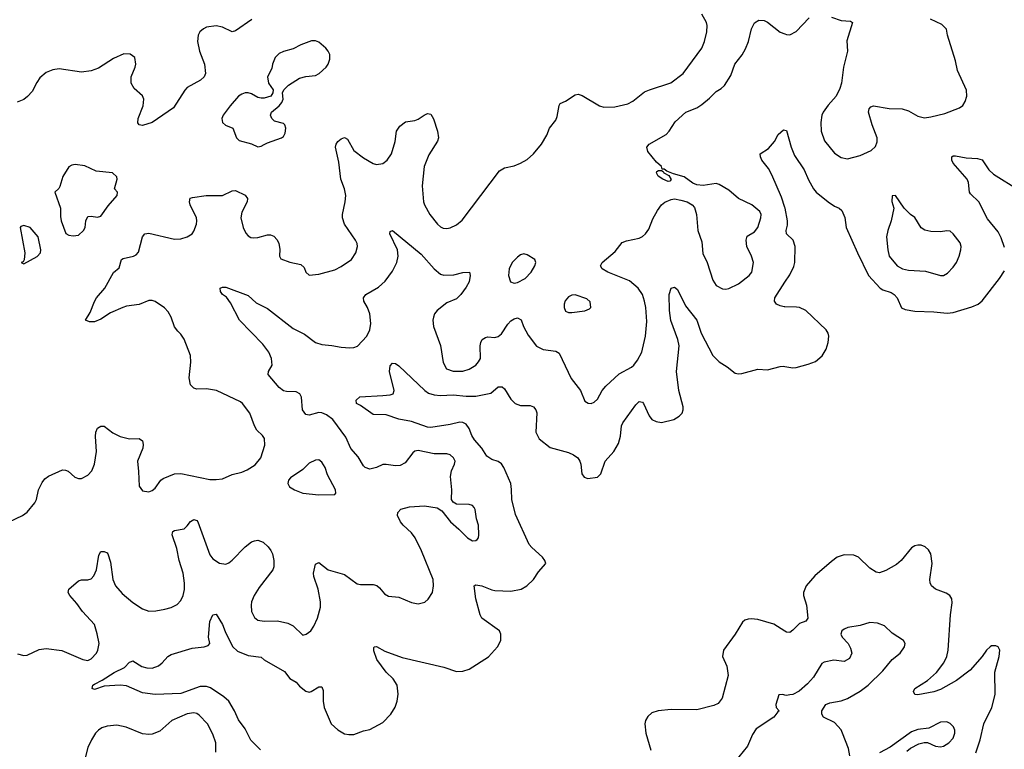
# Model space of a CAD drawing. Header units: inches. Extents: x 1771504 to 1971212, y 471788 to 643615.
# Tile 414 of 587: x 1835224 to 1841369, y 610810 to 615367. Entities that reach past the tile are written whole.
import ezdxf

# ---------------------------------------------------------------- set-up
doc = ezdxf.new("R2010")
doc.units = ezdxf.units.IN
doc.header["$MEASUREMENT"] = 0
doc.layers.add('B8631', color=7, linetype='Continuous')
doc.layers.add('B8641', color=7, linetype='Continuous')

msp = doc.modelspace()

# ---------------------------------------------------------------- linework, layer by layer
at = {"layer": 'B8631', "color": 5}
for points, elevation in [([(1835030, 612170.6), (1835242, 612270), (1835270, 612290.8), (1835319.3, 612350), (1835329.5, 612370.5), (1835342, 612430), (1835363.9, 612476.1), (1835381, 612499), (1835403.5, 612516.5), (1835490, 612556.3), (1835510, 612554), (1835526.4, 612546.4), (1835567.3, 612510), (1835590, 612500.4), (1835610, 612501.3), (1835650, 612522.4), (1835674.3, 612550), (1835690, 612591.3), (1835702.4, 612670), (1835696.9, 612763.1), (1835699.6, 612790), (1835710, 612814.8), (1835730, 612827.7), (1835750, 612828), (1835805.7, 612785.7), (1835850, 612763.1), (1835910, 612748.5), (1835970, 612750.4), (1835990, 612736), (1835994.4, 612714.4), (1835992.2, 612690), (1835958, 612610), (1835966, 612546), (1835970, 612454), (1835990, 612424), (1836030, 612418.8), (1836050, 612426.8), (1836070, 612441), (1836105.2, 612490), (1836119.1, 612500.9), (1836190, 612530.2), (1836230, 612532.9), (1836410, 612496), (1836450, 612494.6), (1836490, 612499.5), (1836550, 612525.5), (1836610, 612540.4), (1836644.2, 612555.8), (1836694.2, 612585.8), (1836729.6, 612630.4), (1836754, 612710), (1836751.5, 612751.5), (1836739.3, 612770), (1836704.2, 612804.2), (1836689.8, 612829.8), (1836659.7, 612910), (1836614.7, 612970), (1836600.9, 612980.9), (1836451.1, 613051.1), (1836390, 613060.7), (1836330, 613059.7), (1836310, 613065.4), (1836290, 613087.3), (1836281, 613130), (1836292.9, 613227.1), (1836289.5, 613270.5), (1836250, 613372.7), (1836230, 613403.7), (1836210, 613420.9), (1836190, 613449.3), (1836168.4, 613510), (1836150, 613541.6), (1836127.3, 613567.3), (1836070, 613607.3), (1836050, 613613.8), (1836030, 613613.8), (1835970, 613587.6), (1835890, 613577.6), (1835867.7, 613570), (1835790, 613535.4), (1835730, 613496.9), (1835690, 613479.7), (1835660.1, 613480.1), (1835635.3, 613490), (1835662.7, 613537.3), (1835690, 613607.3), (1835703.5, 613630), (1835755.8, 613690), (1835810, 613787.3), (1835843.6, 613816.4), (1835859.3, 613870), (1835870, 613876.4), (1835934, 613890), (1835950, 613899.1), (1835964.7, 613915.3), (1835990, 614011), (1836005.2, 614030), (1836030, 614034), (1836190, 613995.3), (1836230, 613997.6), (1836269, 614010), (1836299.3, 614030), (1836310, 614046), (1836327.3, 614090), (1836329.6, 614110), (1836327.3, 614130), (1836288.2, 614210), (1836284.2, 614230), (1836288.2, 614251.8), (1836302.7, 614257.3), (1836388.1, 614268.1), (1836490, 614268.4), (1836550, 614298.4), (1836570, 614299.5), (1836631.4, 614271.4), (1836646, 614250), (1836644.4, 614230), (1836610, 614164), (1836603.7, 614130), (1836617.6, 614070), (1836634.7, 614034.7), (1836650, 614016.3), (1836667.2, 614007.2), (1836685.3, 614005.3), (1836710, 614007.4), (1836770, 614024.2), (1836790, 614022.6), (1836810, 614014), (1836831.3, 613991.3), (1836841.3, 613970), (1836846.6, 613933.4), (1836845.5, 613890), (1836853.4, 613873.4), (1836910, 613852.7), (1836978.7, 613838.7), (1836999, 613819), (1837010.6, 613790.6), (1837030, 613771), (1837090, 613777.3), (1837190, 613803.7), (1837230, 613824.9), (1837295.1, 613870), (1837321.6, 613910), (1837331.3, 613950), (1837329.6, 613970), (1837320.5, 613990), (1837251, 614091), (1837238.3, 614130), (1837237.7, 614150), (1837256.1, 614230), (1837258.8, 614270), (1837251.6, 614310), (1837228.9, 614370), (1837216.3, 614476.3), (1837194.7, 614570), (1837199.6, 614590), (1837210, 614607.3), (1837230, 614623.8), (1837250, 614630.5), (1837270, 614620.5), (1837308.7, 614550), (1837370, 614503.7), (1837430, 614468.2), (1837450, 614463), (1837490, 614468), (1837518, 614490), (1837545.1, 614530), (1837567.3, 614607.3), (1837574.5, 614670), (1837597.2, 614702.8), (1837631.8, 614728.2), (1837690, 614738), (1837710, 614745.5), (1837748.2, 614771.8), (1837770, 614780.5), (1837790, 614777.3), (1837807.2, 614747.2), (1837831.5, 614670), (1837837.4, 614630), (1837831.5, 614608.5), (1837777.6, 614522.4), (1837749.1, 614450), (1837736.5, 614330), (1837744.9, 614230), (1837750.3, 614210), (1837783.1, 614150), (1837830.5, 614090), (1837850, 614072.7), (1837866, 614066), (1837890, 614063.7), (1837910, 614067.2), (1837950, 614085.3), (1837985.7, 614114.3), (1838217.8, 614422.2), (1838250, 614440.9), (1838310, 614454.9), (1838350, 614470.3), (1838390, 614494), (1838429.8, 614530.2), (1838479.6, 614590), (1838513.4, 614646.6), (1838529.8, 614690.2), (1838570, 614739.3), (1838578.1, 614761.8), (1838589.7, 614830.3), (1838597.2, 614842.8), (1838630, 614857.4), (1838690, 614897.4), (1838710, 614901.1), (1838733.9, 614893.9), (1838843, 614830), (1838870, 614821.3), (1838937.6, 614822.4), (1839019.4, 614840.6), (1839050, 614858), (1839123.8, 614916.2), (1839154, 614930), (1839286.7, 614973.3), (1839365.6, 615030), (1839481.3, 615190), (1839498, 615230), (1839511.5, 615291.5), (1839513.6, 615330), (1839509.6, 615350), (1839481.5, 615401.4)], 460), ([(1836672.5, 615367.5), (1836570, 615296.9), (1836550, 615291.6), (1836490, 615319.7), (1836450, 615329.7), (1836390, 615319.6), (1836370.3, 615309.7), (1836348.9, 615291.1), (1836337.1, 615270), (1836333.7, 615230), (1836346, 615170), (1836376.4, 615090), (1836382.4, 615030), (1836374.4, 615010), (1836352.4, 614990), (1836270, 614943.5), (1836253.7, 614926.3), (1836182.7, 614817.3), (1836050, 614724.7), (1835990, 614707), (1835969.5, 614709.5), (1835962, 614722), (1835964.2, 614750), (1835995.4, 614830), (1835998, 614870), (1835991, 614891), (1835937.8, 614937.8), (1835919.2, 614970), (1835918.5, 615010), (1835944.2, 615070), (1835947.6, 615090), (1835942.7, 615130), (1835912.8, 615152.8), (1835872.9, 615152.9), (1835810, 615125), (1835714.8, 615065.2), (1835670, 615047.5), (1835610, 615039.6), (1835470, 615060.9), (1835430, 615053.6), (1835390, 615036.8), (1835350, 615003), (1835330, 614975.1), (1835301, 614919), (1835273.3, 614886.8), (1835250, 614868.2), (1835208.9, 614851.1)], 460), ([(1835210, 611405.3), (1835250, 611395.3), (1835270, 611397.6), (1835346, 611434), (1835390, 611439.7), (1835486.4, 611426.4), (1835618.8, 611370), (1835650, 611365.2), (1835670, 611374.9), (1835703.5, 611410), (1835712.4, 611430), (1835719.8, 611470), (1835708.2, 611531.8), (1835689.8, 611590), (1835615.8, 611670), (1835581.3, 611721.3), (1835536.2, 611770), (1835525.6, 611790), (1835529.7, 611810.3), (1835590, 611862), (1835610, 611868), (1835650, 611868), (1835670, 611875.5), (1835687.3, 611892.7), (1835703.5, 611930), (1835718, 612022), (1835730, 612044.7), (1835750, 612046), (1835770, 612038), (1835774, 612030), (1835790, 611978), (1835804.2, 611870), (1835820.9, 611830), (1835862.9, 611782.9), (1835930, 611727.1), (1835990, 611686.7), (1836030, 611672.2), (1836073.8, 611673.8), (1836130, 611684.6), (1836170, 611695.8), (1836205.6, 611714.4), (1836230, 611739.1), (1836244.7, 611770), (1836251.9, 611808.1), (1836251.7, 611848.3), (1836244.2, 611910), (1836218.7, 611990), (1836204.8, 612064.8), (1836176.4, 612150), (1836177.2, 612162.8), (1836179.5, 612170), (1836190, 612177), (1836250, 612187.4), (1836270, 612204.9), (1836290, 612232.2), (1836310, 612244.9), (1836330, 612239.3), (1836336, 612230), (1836410, 612024.4), (1836430, 611998.7), (1836470, 611972.2), (1836510, 611967), (1836530, 611975.3), (1836550, 611990.3), (1836630, 612074.9), (1836670, 612104.9), (1836690, 612112.9), (1836710, 612116.9), (1836743.9, 612103.9), (1836775.3, 612075.3), (1836791.4, 612051.4), (1836801.7, 612030), (1836810.3, 611990), (1836810.3, 611950), (1836804.2, 611930), (1836718.6, 611821.4), (1836686.4, 611770), (1836670.2, 611730), (1836667.5, 611710), (1836671.4, 611670), (1836690, 611632.4), (1836710, 611617.4), (1836750, 611610.2), (1836832.1, 611612.1), (1836897.7, 611597.7), (1836930, 611580.4), (1836990, 611523), (1837011.2, 611528.8), (1837040.9, 611550), (1837060.1, 611579.9), (1837082.4, 611630), (1837101.7, 611698.3), (1837102, 611730), (1837086, 611810), (1837060.4, 611890), (1837058.3, 611910), (1837070, 611966), (1837090, 611976.3), (1837150, 611931.7), (1837250, 611901.1), (1837330, 611842.7), (1837350, 611838.5), (1837430, 611838.7), (1837452.8, 611832.8), (1837470, 611819.1), (1837500.6, 611780.6), (1837525.8, 611765.9), (1837590, 611759.3), (1837670, 611726.4), (1837710, 611718), (1837751.5, 611728.5), (1837773, 611747), (1837799.6, 611790), (1837806, 611830), (1837803.5, 611870), (1837730.8, 612050), (1837692, 612130), (1837670, 612162.6), (1837616.9, 612210), (1837600.7, 612230), (1837582, 612270), (1837583.7, 612290), (1837602, 612310), (1837656.1, 612323.9), (1837750, 612330.4), (1837830, 612317.6), (1837858.7, 612298.7), (1837912.4, 612230), (1837965.4, 612185.4), (1838019.1, 612130), (1838050, 612113), (1838070, 612113.4), (1838078.6, 612121.4), (1838086.6, 612130), (1838089.5, 612150), (1838086.6, 612210), (1838074.8, 612250), (1838067.5, 612307.5), (1838060.7, 612320.7), (1838050, 612333.2), (1838030, 612339.3), (1837950, 612342), (1837930, 612353.2), (1837918, 612370), (1837920.5, 612430), (1837913.1, 612513.1), (1837919.7, 612550), (1837937.6, 612590), (1837940.7, 612610), (1837932, 612630), (1837910, 612649.3), (1837890, 612654.5), (1837810, 612655.1), (1837710, 612675.4), (1837690, 612671.2), (1837677.7, 612662.3), (1837630, 612599.3), (1837598.4, 612581.6), (1837570, 612579.6), (1837510, 612589.7), (1837490, 612588), (1837450, 612569.7), (1837410, 612560.5), (1837380.9, 612570), (1837370, 612579.5), (1837337.2, 612637.2), (1837290, 612689.7), (1837259, 612759), (1837178, 612870), (1837139.6, 612899.6), (1837110, 612912), (1837090, 612913.1), (1837030, 612897.6), (1837010, 612901.7), (1836989, 612930), (1836983.1, 613010), (1836971.5, 613030), (1836950, 613042), (1836890, 613044), (1836869.8, 613049.8), (1836843, 613070), (1836775.1, 613150), (1836777, 613170), (1836800.5, 613210), (1836795.1, 613250), (1836777.7, 613290), (1836740.4, 613340.4), (1836595.6, 613490), (1836539, 613599), (1836514.2, 613634.1), (1836489.4, 613650), (1836477.2, 613670), (1836475.3, 613690), (1836490, 613697.3), (1836510, 613696.3), (1836650, 613644.4), (1836699.2, 613599.2), (1836770, 613562.3), (1836930, 613437.3), (1837002.1, 613402.1), (1837070.4, 613350), (1837110, 613338), (1837172.7, 613332.7), (1837230, 613321.3), (1837283.5, 613316.5), (1837310, 613318.7), (1837331.8, 613328.2), (1837389.8, 613390.2), (1837409.7, 613430.3), (1837414.5, 613470), (1837409.8, 613529.8), (1837394, 613570), (1837371.2, 613610), (1837369.7, 613630), (1837384.7, 613650), (1837463.2, 613696.8), (1837505.6, 613734.4), (1837550, 613796.5), (1837577.8, 613850), (1837585.7, 613890), (1837581.1, 613930), (1837533.2, 614030), (1837535.3, 614044.7), (1837550, 614050.8), (1837730, 613902.6), (1837810, 613810.3), (1837850, 613777.6), (1837870, 613772.2), (1837933.2, 613773.2), (1837990, 613787.7), (1838031, 613790), (1838036.3, 613770), (1838028.2, 613730), (1838010, 613696), (1837976, 613650), (1837950, 613623.5), (1837890, 613597.7), (1837828.7, 613551.3), (1837813.1, 613530), (1837805.7, 613510), (1837803.1, 613490), (1837807.4, 613450), (1837851.1, 613331.1), (1837866.1, 613226.1), (1837887.2, 613187.2), (1837930, 613172.6), (1837990, 613171.5), (1838030, 613184), (1838069.6, 613210), (1838088.3, 613230), (1838099.3, 613250), (1838097.8, 613330), (1838101.1, 613350), (1838110.7, 613369.3), (1838130, 613382.4), (1838145.7, 613385.7), (1838190, 613383.1), (1838210, 613388.9), (1838230, 613405.3), (1838270, 613465.7), (1838290, 613486.3), (1838310, 613499.1), (1838330, 613504.2), (1838352.6, 613492.6), (1838368.8, 613450), (1838397.1, 613397.1), (1838450, 613328.5), (1838490, 613307), (1838570, 613297.6), (1838590, 613284), (1838666.5, 613126.5), (1838723, 613050), (1838750, 612984.7), (1838770.9, 612970.9), (1838790, 612970.8), (1838810, 612979.1), (1838830, 612997.3), (1838858.7, 613050), (1838881.6, 613078.4), (1838965.9, 613154.1), (1839043, 613197), (1839057.6, 613210), (1839078.9, 613241.1), (1839106, 613290), (1839111.5, 613310), (1839129.8, 613390.2), (1839137.4, 613482.6), (1839130.6, 613569.4), (1839122.7, 613610), (1839109.8, 613650), (1839083.5, 613690), (1839030, 613736.8), (1838894, 613790), (1838859.6, 613810), (1838847.8, 613830), (1838859.6, 613850), (1838940.7, 613919.3), (1838984.4, 613975.6), (1839010, 613985.7), (1839090, 614002.6), (1839110, 614012.2), (1839130, 614030.4), (1839150, 614059.3), (1839176.2, 614123.8), (1839204.1, 614175.9), (1839230, 614210.6), (1839250, 614227.7), (1839290, 614244), (1839310, 614247.3), (1839350, 614240.5), (1839390.5, 614230.5), (1839421, 614210), (1839434.6, 614194.6), (1839447.7, 614150), (1839455.3, 614050), (1839480.4, 613980.4), (1839487.5, 613907.5), (1839514.6, 613850), (1839550, 613741), (1839570, 613706.8), (1839610, 613685.5), (1839630, 613683), (1839650, 613688), (1839710, 613717), (1839776.3, 613770), (1839794, 613790), (1839802.6, 613850), (1839790.9, 613890), (1839763, 613950), (1839756.9, 613990), (1839764.4, 614015.6), (1839810, 614042), (1839829.7, 614070), (1839849.7, 614130), (1839851.1, 614150), (1839843, 614170), (1839794, 614210), (1839710.6, 614250.6), (1839650, 614303.1), (1839590, 614338.7), (1839570, 614344.2), (1839490, 614331.6), (1839450, 614335.1), (1839426, 614346), (1839370, 614385.1), (1839304.5, 614404.5), (1839262, 614422), (1839246.4, 614433.6), (1839233.6, 614433.6), (1839229, 614450), (1839197.7, 614477.7), (1839144.2, 614544.2), (1839136.9, 614570), (1839152, 614590), (1839258.4, 614650), (1839276.9, 614670), (1839315.6, 614730), (1839382, 614790), (1839450, 614817.6), (1839482, 614838), (1839530, 614876.4), (1839570, 614919.5), (1839602.3, 614937.7), (1839623.5, 614956.5), (1839661.1, 615018.9), (1839687.3, 615090), (1839732.7, 615147.3), (1839754.4, 615185.6), (1839772, 615230), (1839791.3, 615310), (1839810, 615347.3), (1839836.2, 615363.8), (1839870, 615362.4), (1839890, 615352.2), (1839970.2, 615290.2), (1840000, 615278.4)], 440), ([(1840000, 614193.7), (1839978.9, 614258.9), (1839918.6, 614398.6), (1839897, 614437), (1839856.2, 614490), (1839846.6, 614510), (1839845.2, 614530), (1839897.8, 614562.2), (1839934.1, 614605.9), (1839958, 614650), (1839990, 614679.1), (1840000, 614677.6)], 420), ([(1840000, 613573.9), (1839994, 613574), (1839970, 613579.1), (1839947, 613590), (1839934, 613610), (1839936.2, 613630), (1840000, 613727.3)], 420), ([(1836726.8, 610806.8), (1836667.4, 610867.4), (1836630, 610938.7), (1836590, 610993.3), (1836564.2, 611050), (1836528.2, 611110), (1836498.1, 611138.1), (1836414.5, 611194.5), (1836390, 611202), (1836350, 611201.6), (1836230, 611158.6), (1836070, 611151.4), (1835990, 611163.1), (1835890, 611206), (1835851.5, 611211.5), (1835750, 611205.1), (1835690, 611183.7), (1835675.3, 611190), (1835681.2, 611210), (1835690, 611217.3), (1835738.3, 611241.7), (1835813.3, 611290), (1835878.2, 611321.8), (1835910, 611354), (1835921, 611359), (1835930, 611361.6), (1835986.2, 611326.2), (1836018, 611318), (1836050, 611317.1), (1836090, 611331.2), (1836114, 611350), (1836147.6, 611390), (1836170, 611401.7), (1836299.3, 611440.7), (1836375.3, 611450), (1836401, 611459), (1836411.2, 611470), (1836402.4, 611510), (1836411, 611609), (1836430, 611650.7), (1836450, 611654.8), (1836490, 611590.5), (1836505.7, 611545.7), (1836552.6, 611452.6), (1836582.9, 611422.9), (1836650, 611395.5), (1836730, 611385.3), (1836749.3, 611369.3), (1836876.9, 611296.9), (1836910, 611252.7), (1836948.4, 611228.4), (1836970, 611204.2), (1837010, 611172.2), (1837030, 611167), (1837042, 611170), (1837090, 611199.5), (1837110, 611200.7), (1837117.8, 611177.8), (1837118, 611110), (1837125, 611070), (1837168.1, 610970), (1837210, 610930.8), (1837250, 610907.5), (1837278.3, 610901.7), (1837310, 610901.7), (1837370, 610924.4), (1837410, 610933.4), (1837490, 610978), (1837539.5, 611030), (1837566.5, 611073.5), (1837580.5, 611110), (1837586.6, 611153.4), (1837579.3, 611210), (1837555.6, 611250), (1837510, 611292.6), (1837453.5, 611370), (1837434.5, 611425.5), (1837433.6, 611446.4), (1837438, 611450), (1837450, 611452.7), (1837502.6, 611422.6), (1837610, 611382.6), (1837870, 611322), (1837950, 611294.9), (1837990, 611297.1), (1838030, 611310.6), (1838150, 611388.4), (1838205.6, 611450), (1838226, 611490), (1838227.6, 611530), (1838217.6, 611550), (1838108.9, 611630), (1838097.8, 611650), (1838071.1, 611750), (1838061.2, 611830), (1838070, 611836.3), (1838108, 611832), (1838170, 611806.5), (1838190, 611802.7), (1838290, 611798.5), (1838353.2, 611810), (1838389.5, 611830), (1838430, 611870.6), (1838462.3, 611917.7), (1838507, 611970), (1838501.6, 611990), (1838487.6, 612010), (1838419.7, 612070), (1838403.1, 612090), (1838317.4, 612277.4), (1838294.3, 612370), (1838293.4, 612433.4), (1838288.1, 612470), (1838245.8, 612570), (1838230, 612593.5), (1838210, 612606.9), (1838170, 612619.7), (1838140.2, 612640.2), (1838108.4, 612690), (1838062.1, 612742.1), (1838046.3, 612770), (1838030, 612814.2), (1838010, 612839.9), (1837990, 612851.1), (1837970, 612853.9), (1837910, 612839.3), (1837790, 612819.8), (1837770, 612821), (1837670, 612857.4), (1837590, 612871.6), (1837510, 612899.7), (1837430, 612900.5), (1837350, 612957.2), (1837325.2, 612970), (1837324, 612990), (1837347.5, 613012.5), (1837490, 613019), (1837536.4, 613023.6), (1837555.1, 613030), (1837561.6, 613050), (1837531.5, 613170), (1837535.9, 613204.1), (1837550, 613222.8), (1837570, 613219.1), (1837590, 613204.9), (1837751.3, 613050), (1837775.3, 613035.3), (1837810, 613024.7), (1837850, 613020.1), (1837930, 613024.3), (1838010, 613015.1), (1838070, 613015.8), (1838165.1, 613034.9), (1838210, 613073.8), (1838234.6, 613074.6), (1838250, 613062), (1838290, 612996), (1838316.4, 612970), (1838350, 612957.2), (1838410, 612957.4), (1838430, 612948), (1838444.4, 612930), (1838451.4, 612911.4), (1838444.3, 612790), (1838466, 612750), (1838534.5, 612694.5), (1838650, 612663.9), (1838679.3, 612650), (1838706.7, 612630), (1838719.5, 612610), (1838725.7, 612590), (1838733, 612530), (1838747.3, 612510), (1838770, 612502.4), (1838830, 612510.4), (1838850, 612530.6), (1838877.8, 612610), (1838931.9, 612670), (1838960.7, 612719.3), (1838973.8, 612766.2), (1838979.6, 612830), (1838988.5, 612850), (1839070, 612962.3), (1839090, 612982.6), (1839110, 612978), (1839116.1, 612970), (1839152.6, 612892.6), (1839168.4, 612870), (1839196.8, 612856.8), (1839230, 612851.9), (1839307, 612870), (1839340.5, 612890), (1839357.7, 612910), (1839364.4, 612930), (1839364.8, 612950), (1839338.2, 613050), (1839323.9, 613170), (1839338.7, 613330), (1839330.5, 613370.5), (1839288.7, 613488.7), (1839278.9, 613550), (1839277.4, 613650), (1839290, 613690.7), (1839310, 613697.3), (1839330, 613682), (1839379, 613579), (1839450.1, 613490.1), (1839476.8, 613410), (1839550, 613269), (1839590, 613230.2), (1839639.8, 613199.8), (1839690, 613160.3), (1839710, 613155.3), (1839730, 613156.5), (1839830, 613183.6), (1839890, 613179.7), (1839970, 613201.5), (1839990, 613202.7), (1840000, 613201.1)], 420), ([(1840000, 611547.1), (1839931.4, 611591.4), (1839830, 611620.5), (1839790, 611625.6), (1839770, 611623.6), (1839750, 611617), (1839735.3, 611604.7), (1839688.2, 611530), (1839616.3, 611430), (1839610.6, 611390), (1839637.1, 611330), (1839646, 611270), (1839608.8, 611130), (1839583.5, 611096.5), (1839556.8, 611083.2), (1839450, 611057.3), (1839290, 611059.2), (1839209.1, 611050.9), (1839170, 611038), (1839144.5, 611015.5), (1839130.4, 610990), (1839125.7, 610970), (1839131.4, 610910), (1839163.6, 610803.6)], 420), ([(1840000, 611148.9), (1839987.3, 611152.7), (1839962, 611150), (1839942.8, 611090), (1839946, 611070), (1839964.7, 611050), (1839955.5, 611044.5), (1839930.4, 611010), (1839821.2, 610938.8), (1839797.7, 610902.3), (1839766.3, 610830), (1839603, 610630)], 440), ([(1836447, 610793), (1836447.7, 610850), (1836430, 610903.7), (1836395.8, 610970), (1836343.7, 611023.7), (1836330, 611033), (1836310, 611038.3), (1836270, 611030.9), (1836173.4, 610990), (1836097.6, 610922.4), (1836050, 610905.5), (1836030, 610902.9), (1835990, 610907.2), (1835888, 610948), (1835830, 610960.3), (1835770, 610954.8), (1835736.8, 610943.2), (1835715.8, 610930), (1835696.9, 610910), (1835671.4, 610870), (1835650, 610820.9), (1835615.3, 610690)], 440)]:
    msp.add_lwpolyline(points, dxfattribs=dict(at, elevation=elevation))
for points, elevation in [([(1837045.3, 615234.7), (1836978, 615210), (1836930, 615185.2), (1836870, 615169.4), (1836843.4, 615156.6), (1836818.8, 615130), (1836801, 615090), (1836796.8, 615063.2), (1836771, 615010), (1836776, 614970), (1836806, 614930), (1836804.7, 614910), (1836791.3, 614890), (1836750, 614878), (1836730, 614878), (1836710, 614880.9), (1836670, 614903.7), (1836650, 614909.4), (1836630, 614909.4), (1836610, 614902), (1836590, 614889.4), (1836538, 614830), (1836494, 614770), (1836484.9, 614750), (1836490, 614724.7), (1836507.9, 614707.9), (1836554, 614690), (1836576, 614630), (1836593.2, 614613.2), (1836670, 614590.7), (1836710, 614574), (1836730, 614576.3), (1836750, 614587.3), (1836770, 614598.8), (1836858, 614630), (1836870, 614638), (1836880.9, 614659.1), (1836884.5, 614690), (1836879.3, 614710), (1836870, 614719.3), (1836814, 614734), (1836798, 614750), (1836788.7, 614770), (1836795.3, 614790), (1836844, 614830), (1836859, 614850), (1836869, 614870), (1836864, 614910), (1836873.2, 614930), (1836902.3, 614957.7), (1836970, 615001.6), (1837010, 615013), (1837070, 615019.3), (1837093.2, 615030), (1837137.2, 615070), (1837149.3, 615090), (1837158.4, 615121.6), (1837158.4, 615150), (1837149.6, 615170), (1837133.6, 615190), (1837090, 615226), (1837070, 615234.7)], 480), ([(1835570, 614462.7), (1835550, 614459.3), (1835530, 614449), (1835492.1, 614387.9), (1835474.4, 614325.6), (1835467.4, 614312.6), (1835444, 614290), (1835478, 614190), (1835478, 614138), (1835482.8, 614110), (1835511.6, 614031.6), (1835530, 614022), (1835556.9, 614016.9), (1835590, 614021), (1835622.7, 614050), (1835631.5, 614070), (1835635.6, 614110), (1835650, 614138.8), (1835670, 614140.5), (1835710, 614133), (1835730, 614140.7), (1835775.8, 614204.2), (1835832.7, 614270), (1835834, 614290), (1835815.3, 614310), (1835832.7, 614370), (1835830, 614386), (1835802, 614410), (1835700.1, 614420.1), (1835630, 614454)], 480), ([(1839270, 614356), (1839237.2, 614370), (1839209.5, 614390), (1839199, 614410), (1839201.2, 614418.8), (1839210, 614424.7), (1839230, 614424.7), (1839239.8, 614419.8), (1839244.7, 614410), (1839274.4, 614394.4), (1839290, 614368), (1839281, 614359)], 440), ([(1835250, 614081.2), (1835230, 614075.3), (1835226, 614070), (1835256, 613910), (1835252.7, 613867.3), (1835244.7, 613855.3), (1835234, 613850), (1835250, 613842), (1835332.5, 613887.5), (1835354, 613910), (1835355.3, 613930), (1835339, 614010), (1835290, 614069)], 480), ([(1838370, 613903.7), (1838350, 613898), (1838330, 613884.5), (1838298.4, 613850), (1838279.5, 613810), (1838274.9, 613770), (1838287.7, 613730), (1838310, 613722), (1838330, 613726), (1838378, 613750), (1838415.1, 613790), (1838439.3, 613830), (1838445.2, 613850), (1838439, 613870), (1838390, 613899.3)], 460), ([(1838690, 613649.4), (1838670, 613646.6), (1838650, 613636), (1838628.9, 613611.1), (1838621.3, 613590), (1838621.3, 613570), (1838630, 613546), (1838650, 613537.6), (1838670, 613537.6), (1838750, 613547.7), (1838779.3, 613560.7), (1838788.7, 613570), (1838784.7, 613604.7), (1838763.7, 613623.7)], 460), ([(1837090, 612617.6), (1837070, 612616.3), (1837030, 612596.3), (1836990, 612558.4), (1836914.6, 612505.4), (1836900.7, 612490), (1836897.3, 612470), (1836907.7, 612450), (1836938.8, 612430), (1836990, 612410.5), (1837090, 612400.3), (1837190, 612401), (1837197.2, 612410), (1837194, 612430), (1837143.9, 612523.9), (1837129.4, 612570), (1837110, 612602.7)], 460)]:
    msp.add_lwpolyline(points, close=True, dxfattribs=dict(at, elevation=elevation))
at = {"layer": 'B8641', "color": 5}
for points, elevation in [([(1840000, 615278.4), (1840010, 615274.4), (1840030, 615272.4), (1840070, 615292.7), (1840150, 615378)], 440), ([(1840290, 615382.8), (1840350, 615362.8), (1840410, 615358), (1840422, 615350), (1840385.1, 615234.9), (1840390.3, 615170), (1840366, 615070), (1840352.2, 614970), (1840342.9, 614937.1), (1840320.4, 614890), (1840270, 614834), (1840238, 614790), (1840230.4, 614770), (1840224.4, 614724.4), (1840225.5, 614670), (1840246, 614610), (1840310, 614534), (1840350, 614505.5), (1840390, 614498), (1840470, 614518), (1840539, 614550), (1840564.8, 614575.2), (1840576.2, 614603.8), (1840574.5, 614630), (1840544.7, 614710), (1840521.6, 614790), (1840524.5, 614810), (1840536.2, 614823.8), (1840551.8, 614828.2), (1840650, 614813.2), (1840731, 614810), (1840770, 614798.5), (1840830, 614764), (1840870, 614754.9), (1840910, 614759.6), (1840998.2, 614781.8), (1841090, 614817.3), (1841109.6, 614830.4), (1841124.8, 614855.2), (1841134.5, 614890), (1841132.1, 614927.9), (1841075.8, 615050), (1841064, 615110), (1841015.1, 615270), (1841008.5, 615308.5), (1840978, 615338), (1840909.2, 615370)], 440), ([(1840000, 614677.6), (1840010, 614676), (1840038.6, 614570), (1840059.3, 614519.3), (1840120.2, 614430), (1840146.1, 614366.1), (1840178.8, 614310), (1840194.9, 614290), (1840270, 614228.9), (1840310, 614202.6), (1840338.8, 614190), (1840354.6, 614174.6), (1840372.6, 614132.6), (1840382, 614070), (1840452.9, 613910), (1840522, 613770), (1840594.7, 613690), (1840610, 613680.5), (1840662.6, 613662.6), (1840681.1, 613650), (1840699.5, 613630), (1840727.3, 613567.3), (1840750, 613557.4), (1840810, 613546.3), (1840930, 613542.2), (1841013.1, 613533.1), (1841050, 613539.1), (1841166.9, 613573.1), (1841206.6, 613590), (1841230, 613610.4), (1841339.3, 613750), (1841370, 613798.4)], 420), ([(1841370, 613944.5), (1841350, 614004.8), (1841330, 614041.4), (1841263.7, 614123.7), (1841210, 614229.7), (1841158.5, 614278.5), (1841152.1, 614290), (1841144.5, 614350), (1841136.4, 614370), (1841049.7, 614470), (1841042.4, 614490), (1841041.2, 614510), (1841050, 614516.3), (1841063.3, 614516.7), (1841130, 614504.5), (1841200.9, 614500.9), (1841230, 614492), (1841273.4, 614430), (1841301.4, 614401.4), (1841462, 614302)], 420), ([(1840000, 613727.3), (1840030, 613773), (1840055.3, 613824.7), (1840060.9, 613850), (1840064, 613950), (1840052.2, 613990), (1840009.8, 614030), (1840008.4, 614050), (1840016, 614083.9), (1840016.2, 614110), (1840001.2, 614190), (1840000, 614193.7)], 420), ([(1840000, 613201.1), (1840050, 613193), (1840070, 613194.7), (1840145.3, 613214.7), (1840190, 613233.2), (1840232.8, 613267.2), (1840257.7, 613310), (1840269.4, 613350.6), (1840273.5, 613390), (1840269.3, 613410), (1840257.5, 613430), (1840129.6, 613550), (1840090, 613568.7), (1840072.3, 613572.3), (1840000, 613573.9)], 420), ([(1841191.4, 610788.6), (1841218.9, 610870), (1841241, 610970), (1841291.8, 611071.8), (1841311.6, 611151.6), (1841308.9, 611291.1), (1841337.7, 611390), (1841340.5, 611430), (1841331, 611451), (1841316.6, 611456.6), (1841290, 611455.6), (1841280.7, 611450), (1841258.4, 611430), (1841231.1, 611388.9), (1841156.2, 611303.8), (1841070, 611239.1), (1840970, 611183.4), (1840930, 611168.4), (1840830, 611149.8), (1840810, 611152), (1840801.5, 611170), (1840809.8, 611190), (1840890, 611240.2), (1840944.8, 611290), (1840991, 611350), (1841010.6, 611389.4), (1841018.7, 611430), (1841032.3, 611650), (1841044.4, 611724.4), (1841040.5, 611750), (1841029.5, 611770), (1841005.5, 611785.5), (1840939.3, 611810), (1840914, 611830), (1840906.3, 611850), (1840905.1, 611870), (1840919.7, 611970), (1840909.6, 612030), (1840896, 612056), (1840875.4, 612075.4), (1840850, 612084.7), (1840830, 612085.4), (1840810, 612080.4), (1840790, 612068.2), (1840725.5, 611990), (1840695.8, 611964.2), (1840630, 611927.6), (1840590, 611912.3), (1840570, 611916.8), (1840530, 611941.8), (1840458, 612010), (1840430, 612023.5), (1840370, 612024.5), (1840326.7, 612010), (1840290, 611983.5), (1840186.4, 611893.6), (1840132.2, 611830), (1840115.8, 611790), (1840116.5, 611770), (1840133.7, 611710), (1840143.1, 611630), (1840130.5, 611610), (1840090, 611595.4), (1840050, 611553.3), (1840030, 611539.6), (1840010, 611540.7), (1840000, 611547.1)], 420), ([(1840404.4, 610770), (1840395.7, 610815.7), (1840359.8, 610910), (1840350, 610931.6), (1840310, 610977), (1840241.2, 611010), (1840229.2, 611030), (1840229.2, 611050), (1840255.3, 611090), (1840279.5, 611100.5), (1840350, 611112.4), (1840390, 611126.4), (1840470, 611174), (1840519.6, 611210), (1840610, 611299.5), (1840669.8, 611370.2), (1840719.5, 611410), (1840746, 611450), (1840749.3, 611470), (1840739.3, 611490), (1840670, 611535.1), (1840622, 611582), (1840578.4, 611598.4), (1840530, 611601), (1840470, 611584.2), (1840392, 611570), (1840370, 611560.9), (1840354.8, 611550), (1840348.2, 611530), (1840356, 611510), (1840394, 611470), (1840410, 611442), (1840417.3, 611410), (1840402, 611378), (1840370, 611359), (1840306, 611366), (1840245.1, 611354.9), (1840230, 611345.6), (1840179.1, 611260.9), (1840140.7, 611219.3), (1840087.7, 611172.3), (1840050, 611153.2), (1840030.7, 611149.3), (1840010, 611146), (1840000, 611148.9)], 440), ([(1840761.5, 610798.6), (1840782.8, 610817.2), (1840835.6, 610844.4), (1840867.8, 610852.2), (1840890, 610852.2), (1840938.8, 610830), (1840970, 610825.2), (1840990, 610830.3), (1841023.6, 610850), (1841050, 610880.5), (1841060.5, 610910), (1841059.7, 610930), (1841051.5, 610950), (1841031, 610971), (1841010, 610980.7), (1840970, 610979.6), (1840898.9, 610941.1), (1840830, 610934), (1840790, 610919.5), (1840655.9, 610824.1), (1840590, 610788.4)], 440)]:
    msp.add_lwpolyline(points, dxfattribs=dict(at, elevation=elevation))
at = {"layer": 'B8641', "color": 5, "elevation": 440}
msp.add_lwpolyline([(1840690, 614268), (1840670, 614266), (1840667.5, 614232.5), (1840679.1, 614190), (1840663.1, 614110), (1840642.3, 614050), (1840634.3, 614010), (1840641.5, 613930), (1840650.3, 613890), (1840700.2, 613830), (1840733, 613810), (1840770, 613802), (1840876.2, 613796.2), (1840970, 613768.9), (1840990, 613770.3), (1841015.4, 613784.6), (1841050, 613821.3), (1841069.7, 613850), (1841087.1, 613890), (1841097.4, 613930), (1841099.7, 613950), (1841093.5, 613973.5), (1841049.7, 614030), (1841030, 614045.7), (1841010, 614048.7), (1840970, 614042), (1840910, 614044.4), (1840873, 614053), (1840850, 614067.8), (1840811.3, 614131.3), (1840784, 614150), (1840744, 614190)], close=True, dxfattribs=at)

doc.saveas('drawing.dxf')
